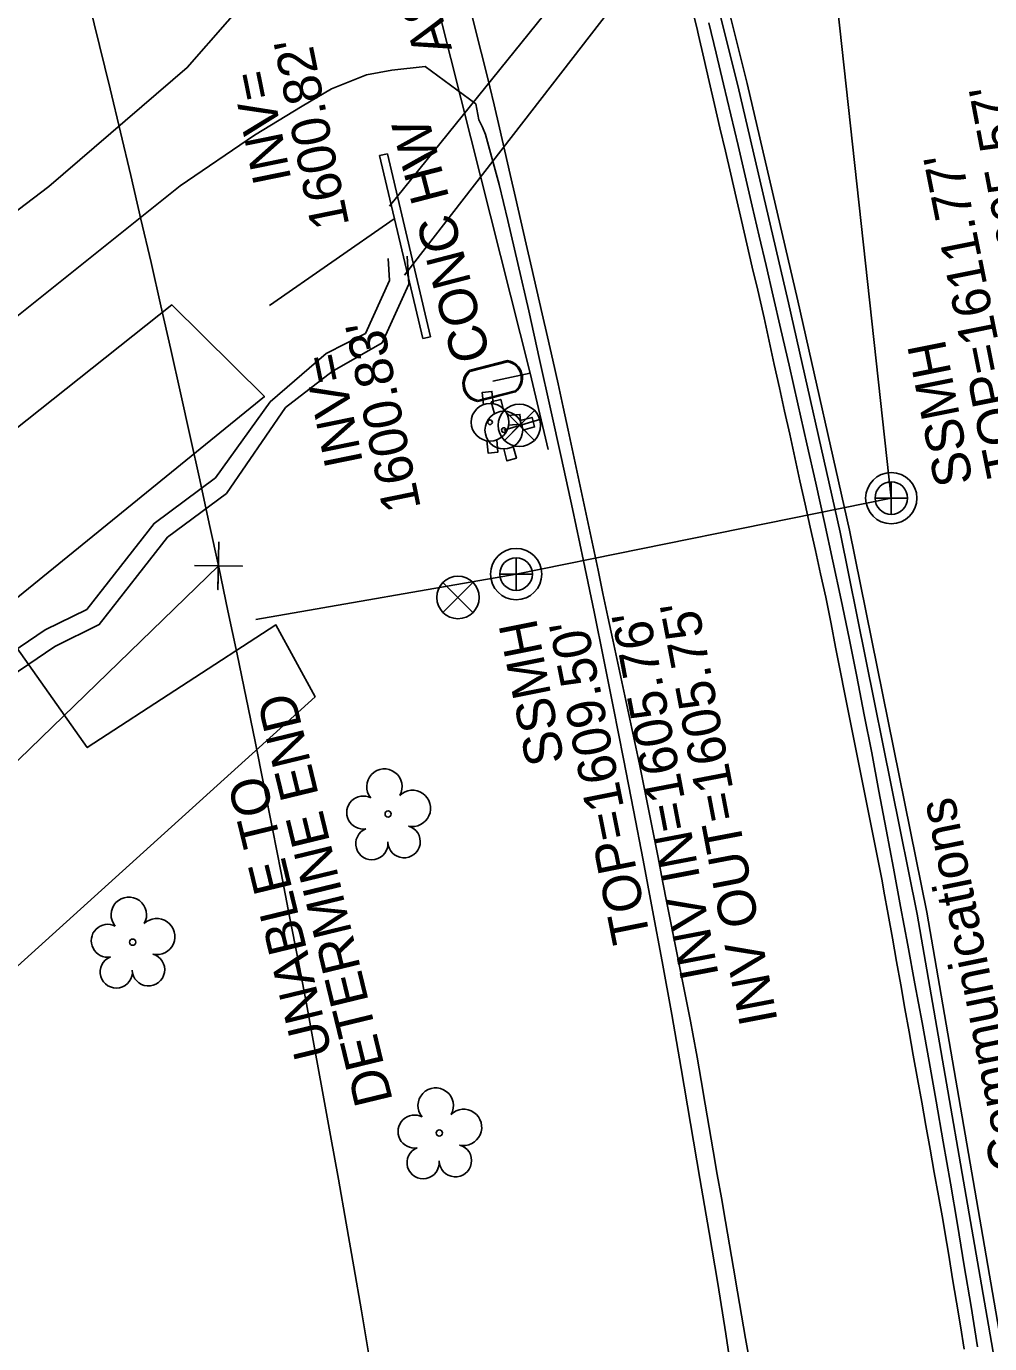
# Model space of a CAD drawing. Extents: x 472260 to 482161, y 489063 to 507124.
# Drawn here: x 474411.2 to 474512.2, y 504785.9 to 504924.1 of the extents above; entities that cross this region are included whole.
import ezdxf

# ---------------------------------------------------------------- set-up
doc = ezdxf.new("R2010")
doc.units = 0
for name, color, linetype in [('CTL Primary Horizontal and Vertical CELL', 7, 'Continuous'), ('Exist Drainage Structure Drop Inlet CELL', 7, 'Continuous'), ('Exist Drainage Structure Manhole CELL', 7, 'Continuous'), ('Exist Other Culture Gas Pump or Vent Leader', 7, 'Continuous'), ('Exist Other Culture Gas Pump or Vent Text', 7, 'Continuous'), ('Exist Roads Change in Surface', 7, 'Continuous'), ('Exist Roads EOP Other Cogo Point CELL', 7, 'Continuous'), ('Exist Structure Minor Drop Inlet Cogo Elevation', 7, 'Continuous'), ('Exist Structure Minor Drop Inlet Cogo Number', 7, 'Continuous'), ('Exist Structure Minor Pipes CMP 30 Inch', 7, 'Continuous'), ('Exist Structure Minor Pipes CMP 36 Inch Cogo Point CELL', 7, 'Continuous'), ('Exist Structure Minor Pipes CMP 66 Inch Cogo Point CELL', 7, 'Continuous'), ('Exist Utilities Water Meter CELL', 7, 'Continuous'), ('Prop Drainage Structure Catch Basin Convert From Junction Box Label', 7, 'Continuous'), ('Prop Drainage Structure Drop Inlet Grate 2 Narrow Slots and Sag Grates 840 24 CELL', 7, 'Continuous'), ('Prop Drainage Structure Drop Inlet Grate 2 Wide Slots and Flat Grates 840 20 Label', 7, 'Continuous'), ('Prop Drainage Structure Pipe End Section Label', 7, 'Continuous'), ('Prop Drainage Structure Pipe RCP 24in Class III', 7, 'Continuous'), ('Prop Drainage Structure Pipe Side Drain 24in Label', 7, 'Continuous'), ('Prop Drainage Structure Pipe Stub Out CELL', 7, 'Continuous'), ('Prop Drainage Structure Pipe Welded Steel 42in', 7, 'Continuous'), ('Prop Drainage Structure Plot Symbol 50 Scale', 7, 'Continuous'), ('Prop Earthen Structure Ditch Flow Line', 7, 'Continuous'), ('Prop Erosion Rip Rap Pad at Outlet Label', 7, 'Continuous'), ('Prop Horizontal Alignment Station Label', 7, 'Continuous'), ('Prop Roadway Culvert', 7, 'Continuous'), ('Prop SS Cut Line', 7, 'Continuous')]:
    doc.layers.add(name, color=color, linetype=linetype)

msp = doc.modelspace()

# ---------------------------------------------------------------- linework, layer by layer
at = {"layer": 'CTL Primary Horizontal and Vertical CELL'}
msp.add_line((474449.77, 504903.92), (474436.69, 504894.84), dxfattribs=at)
at = {"layer": 'Exist Drainage Structure Drop Inlet CELL'}
for points in [[(474464.47, 504883.84), (474461.32, 504880.69), (474462.89, 504882.27), (474464.47, 504880.69), (474461.32, 504883.84)], [(474458.02, 504865.79), (474454.87, 504862.64), (474456.45, 504864.21), (474458.02, 504862.64), (474454.87, 504865.79)]]:
    msp.add_lwpolyline(points, dxfattribs=at)
for centre in [(474462.89, 504882.27), (474456.45, 504864.21)]:
    msp.add_circle(centre, 2.23, dxfattribs=at)
at = {"layer": 'Exist Drainage Structure Manhole CELL'}
for points in [[(474501.91, 504876.34), (474501.91, 504872.92), (474501.91, 504874.63), (474503.63, 504874.63), (474500.2, 504874.63)], [(474462.55, 504868.37), (474462.55, 504864.95), (474462.55, 504866.66), (474464.26, 504866.66), (474460.83, 504866.66)]]:
    msp.add_lwpolyline(points, dxfattribs=at)
for centre, radius in [((474501.91, 504874.63), 2.69), ((474501.91, 504874.63), 1.71), ((474462.55, 504866.66), 2.69), ((474462.55, 504866.66), 1.71)]:
    msp.add_circle(centre, radius, dxfattribs=at)
at = {"layer": 'Exist Roads EOP Other Cogo Point CELL'}
msp.add_line((474431.31, 504867.54), (474431.31, 504867.54), dxfattribs=at)
msp.add_lwpolyline([(474431.35, 504870.04), (474431.27, 504865.04), (474431.31, 504867.54), (474433.81, 504867.5), (474428.81, 504867.57)], dxfattribs=at)
at = {"layer": 'Exist Structure Minor Drop Inlet Cogo Elevation'}
for radius in [2037.17, 1937.17]:
    msp.add_arc((472536.78, 504463.34), radius, 356.69911, 14.39186, dxfattribs=at)
at = {"layer": 'Exist Structure Minor Drop Inlet Cogo Number'}
msp.add_line((474300.63, 504740.75), (474431.31, 504867.54), dxfattribs=at)
at = {"layer": 'Exist Structure Minor Pipes CMP 66 Inch Cogo Point CELL'}
for p, q in [((474460.1, 504886.91), (474464.02, 504887.75)), ((474464.02, 504887.75), (474465.9, 504879.72)), ((474465.15, 504882.92), (474461.26, 504881.77))]:
    msp.add_line(p, q, dxfattribs=at)
msp.add_lwpolyline([(474435.24, 504998.77), (474449.47, 504945.47), (474464.02, 504887.75)], dxfattribs=at)
at = {"layer": 'Exist Utilities Water Meter CELL'}
for p, q in [((474501.91, 504874.63), (474462.55, 504866.66)), ((474462.55, 504866.66), (474435.23, 504861.9))]:
    msp.add_line(p, q, dxfattribs=at)
msp.add_lwpolyline([(474501.91, 504874.63), (474486.82, 505012.65), (474381.37, 505310.5), (474319.34, 505287.05), (474214.67, 505460.4), (474099.38, 505611.49), (473990.81, 505760.98)], dxfattribs=at)
at = {"layer": 'Prop Drainage Structure Catch Basin Convert From Junction Box Label'}
for points in [[(474491.12, 504895.12), (474485.82, 504917.92), (474476.9, 504953.59), (474473.08, 504968.66), (474467.2, 504989.54), (474459.83, 505016.6), (474452.57, 505040.72), (474450.67, 505046.49), (474441.17, 505076.04), (474429.03, 505112.52), (474419.04, 505143.06), (474381.79, 505236.24)], [(474492.1, 504895.34), (474486.79, 504918.15), (474477.87, 504953.83), (474474.05, 504968.92), (474469.51, 504985.23)], [(474522.17, 504727.99), (474518.85, 504749.03), (474513.55, 504785.4), (474505.62, 504831.18), (474497.52, 504871.26), (474492.1, 504895.34)], [(474525.07, 504698.33), (474521.22, 504726.71), (474517.86, 504748.89), (474512.56, 504785.24), (474504.63, 504830.99), (474496.54, 504871.05), (474491.12, 504895.12)]]:
    msp.add_lwpolyline(points, dxfattribs=at)
at = {"layer": 'Prop Drainage Structure Drop Inlet Grate 2 Narrow Slots and Sag Grates 840 24 CELL'}
for points in [[(474509.57, 504785.34), (474509.16, 504787.8), (474508.75, 504790.27), (474508.34, 504792.73), (474507.93, 504795.19), (474507.51, 504797.66), (474507.3, 504798.96), (474506.86, 504801.42), (474506.42, 504803.88), (474505.98, 504806.33), (474505.54, 504808.79), (474505.1, 504811.25), (474504.66, 504813.71), (474504.22, 504816.17), (474503.78, 504818.63), (474503.34, 504821.09), (474502.9, 504823.55), (474502.46, 504826.01), (474502.02, 504828.47), (474501.57, 504830.93), (474501.13, 504833.38), (474500.94, 504834.47), (474500.45, 504836.92), (474499.97, 504839.37), (474499.48, 504841.82), (474498.99, 504844.27), (474498.51, 504846.72), (474498.02, 504849.17), (474497.53, 504851.62), (474497.05, 504854.07), (474496.56, 504856.53), (474496.07, 504858.98), (474495.59, 504861.43), (474495.1, 504863.88), (474495.03, 504864.25), (474494.49, 504866.69), (474493.95, 504869.13), (474493.41, 504871.57), (474492.87, 504874.01), (474492.33, 504876.45), (474491.79, 504878.89), (474491.25, 504881.33), (474490.71, 504883.77), (474490.17, 504886.21), (474489.63, 504888.65), (474489.09, 504891.09), (474488.56, 504893.53), (474488.45, 504894.01), (474487.89, 504896.44), (474487.32, 504898.88), (474486.76, 504901.31), (474486.19, 504903.75), (474485.63, 504906.18), (474485.06, 504908.62), (474484.5, 504911.05), (474483.93, 504913.49), (474483.37, 504915.92), (474482.8, 504918.35), (474482.24, 504920.79), (474481.67, 504923.22), (474481.49, 504924.02), (474480.88, 504926.45)], [(474457.98, 504925.07), (474458.58, 504922.64), (474459.18, 504920.21), (474459.79, 504917.79), (474460.25, 504915.91), (474460.81, 504913.47), (474461.37, 504911.04), (474461.93, 504908.6), (474462.49, 504906.16), (474463.05, 504903.73), (474463.6, 504901.29), (474464.16, 504898.85), (474464.72, 504896.42), (474465.28, 504893.98), (474465.84, 504891.55), (474466.4, 504889.11), (474466.96, 504886.63), (474467.49, 504884.19), (474468.01, 504881.75), (474468.53, 504879.3), (474469.05, 504876.86), (474469.57, 504874.41), (474470.1, 504871.97), (474470.62, 504869.53), (474471.14, 504867.08), (474471.66, 504864.64), (474472.18, 504862.19), (474472.7, 504859.75), (474473.23, 504857.31), (474473.75, 504854.86), (474474.27, 504852.42), (474474.79, 504849.97), (474475.31, 504847.53), (474475.49, 504846.71), (474475.98, 504844.26), (474476.46, 504841.81), (474476.95, 504839.36), (474477.44, 504836.91), (474477.92, 504834.46), (474478.41, 504832.01), (474478.9, 504829.56), (474479.38, 504827.11), (474479.87, 504824.66), (474480.36, 504822.21), (474480.84, 504819.76), (474481.1, 504818.44), (474481.53, 504815.98), (474481.95, 504813.52), (474482.38, 504811.06), (474482.8, 504808.6), (474483.23, 504806.14), (474483.65, 504803.68), (474484.08, 504801.21), (474484.5, 504798.75), (474484.93, 504796.29), (474485.35, 504793.83), (474485.78, 504791.37), (474486.21, 504788.91), (474486.63, 504786.45), (474487.06, 504783.99)]]:
    msp.add_lwpolyline(points, dxfattribs=at)
at = {"layer": 'Prop Drainage Structure Drop Inlet Grate 2 Wide Slots and Flat Grates 840 20 Label'}
for p, q in [((474449.12, 504841.49), (474449.12, 504841.49)), ((474422.31, 504828.04), (474422.31, 504828.04)), ((474454.49, 504808.02), (474454.49, 504808.02))]:
    msp.add_line(p, q, dxfattribs=at)
for centre in [(474449.12, 504841.49), (474422.31, 504828.04), (474454.49, 504808.02)]:
    msp.add_circle(centre, 0.326, dxfattribs=at)
for centre, radius, start, end in [((474448.73, 504844.36), 1.86, 330.1651, 219.7134), ((474446.51, 504841.64), 1.73, 62.6636, 279.3457), ((474451.67, 504842.08), 1.9, 257.1011, 134.1999), ((474447.41, 504838.37), 1.69, 111.5671, 6.231), ((474450.79, 504838.59), 1.7, 181.2822, 74.56), ((474421.92, 504830.91), 1.86, 330.1651, 219.7134), ((474424.85, 504828.63), 1.9, 257.1011, 134.1999), ((474419.7, 504828.19), 1.73, 62.6636, 279.3457), ((474420.6, 504824.92), 1.69, 111.5671, 6.231), ((474423.98, 504825.14), 1.7, 181.2822, 74.56), ((474454.11, 504810.89), 1.86, 330.1651, 219.7134), ((474451.89, 504808.17), 1.73, 62.6636, 279.3457), ((474457.04, 504808.61), 1.9, 257.1011, 134.1999), ((474456.17, 504805.12), 1.7, 181.2822, 74.56), ((474452.79, 504804.9), 1.69, 111.5671, 6.231)]:
    msp.add_arc(centre, radius, start, end, dxfattribs=at)
at = {"layer": 'Prop Drainage Structure Pipe RCP 24in Class III'}
for points in [[(474355.61, 504815.59), (474368.45, 504824.24), (474381.61, 504838.04), (474388.07, 504843.36), (474401.65, 504853.02), (474413.14, 504860.8), (474417.51, 504862.95), (474424.57, 504871.98), (474431, 504876.77), (474436.75, 504884.72), (474442.62, 504889.81), (474446.74, 504891.92), (474449.28, 504897.46), (474449.13, 504899.76)], [(474356.73, 504813.94), (474369.74, 504822.7), (474382.97, 504836.57), (474389.29, 504841.77), (474402.79, 504851.38), (474414.15, 504859.06), (474418.81, 504861.36), (474425.98, 504870.53), (474432.15, 504875.13), (474438.37, 504884.15), (474443.26, 504887.92), (474448.49, 504890.93), (474451.31, 504897.08), (474451.11, 504900.02)]]:
    msp.add_lwpolyline(points, dxfattribs=at)
at = {"layer": 'Prop Drainage Structure Pipe Side Drain 24in Label'}
for p, q in [((474449.26, 504905.28), (474496.7, 504964.07)), ((474450.83, 504898.01), (474500, 504961.48))]:
    msp.add_line(p, q, dxfattribs=at)
at = {"layer": 'Prop Drainage Structure Pipe Stub Out CELL'}
for points in [[(474482.78, 504924.51), (474483.55, 504921.3), (474484.32, 504918.08), (474485.08, 504914.86), (474485.84, 504911.63), (474486.59, 504908.43), (474487.32, 504905.26), (474488.05, 504902.13), (474488.77, 504899.04), (474489.52, 504895.83), (474490.32, 504892.34), (474491.19, 504888.57), (474492.11, 504884.51), (474493.06, 504880.34), (474493.99, 504876.19), (474494.9, 504872.09), (474495.79, 504868.02), (474496.65, 504863.97), (474497.49, 504859.94), (474498.3, 504855.92), (474499.08, 504851.91), (474499.85, 504847.9), (474500.61, 504843.88), (474501.37, 504839.85), (474502.13, 504835.81), (474502.89, 504831.77), (474503.65, 504827.72), (474504.39, 504823.67), (474505.14, 504819.62), (474505.88, 504815.52), (474506.62, 504811.35), (474507.36, 504807.1), (474508.11, 504802.77), (474508.85, 504798.41), (474509.57, 504794.1), (474510.28, 504789.83), (474510.97, 504785.59)], [(474485.37, 504781.56), (474484.54, 504786.96), (474483.7, 504792.22), (474482.81, 504797.57), (474481.83, 504803.23), (474480.83, 504809.03), (474479.85, 504814.79), (474478.87, 504820.46), (474477.87, 504826), (474476.86, 504831.39), (474475.86, 504836.64), (474474.85, 504841.89), (474473.81, 504847.29), (474472.77, 504852.61), (474471.76, 504857.65), (474470.72, 504862.7), (474469.6, 504868.06), (474468.45, 504873.5), (474467.3, 504878.79), (474466.16, 504883.99), (474465.01, 504889.18), (474463.87, 504894.29), (474462.73, 504899.24), (474461.68, 504903.75), (474460.76, 504907.52), (474459.34, 504912.77), (474459.02, 504913.56), (474458.62, 504914.33), (474458.33, 504916)]]:
    msp.add_lwpolyline(points, dxfattribs=at)
at = {"layer": 'Prop Drainage Structure Plot Symbol 50 Scale'}
for p, q in [((474448.23, 504910.57), (474449.04, 504910.76)), ((474452.77, 504891.37), (474448.23, 504910.57)), ((474453.58, 504891.56), (474449.04, 504910.76)), ((474452.77, 504891.37), (474453.58, 504891.56))]:
    msp.add_line(p, q, dxfattribs=at)
at = {"layer": 'Prop Earthen Structure Ditch Flow Line'}
for points in [[(474345.92, 504867.53), (474348.98, 504867.32), (474351.93, 504868.46), (474369.71, 504876.99), (474388.35, 504888.21), (474413.53, 504907.31), (474428.05, 504919.81), (474436.49, 504929.49), (474441.42, 504937.69), (474444.56, 504945.08), (474446.91, 504953.55)], [(474315.2, 504812.65), (474317.34, 504819.3), (474319.78, 504826.45), (474322.37, 504832.77), (474324.1, 504835.56), (474326.08, 504838.49), (474328.8, 504840.43), (474333.61, 504844.69), (474338.85, 504847.94), (474347.15, 504852.57), (474355.17, 504855.94), (474365.42, 504862.56), (474377.22, 504869.67), (474388.89, 504877.71), (474400.51, 504885.98), (474417, 504899.13), (474427.29, 504907.38), (474435.09, 504912.72), (474440.11, 504915.76), (474443.17, 504917.56), (474446.84, 504919.04), (474449.51, 504919.52), (474452.99, 504919.92)], [(474458.33, 504916), (474452.99, 504919.92)]]:
    msp.add_lwpolyline(points, dxfattribs=at)
at = {"layer": 'Prop Erosion Rip Rap Pad at Outlet Label'}
for points in [[(474328.42, 504807.14), (474327.53, 504820.22), (474356.3, 504839.46), (474389.04, 504865.23), (474426.44, 504894.91), (474436.15, 504885.28), (474407.79, 504862.26)], [(474407.79, 504862.26), (474417.55, 504848.46), (474437.34, 504861.33), (474441.46, 504853.79), (474373.46, 504792.27), (474335.76, 504792.4), (474328.42, 504807.14)]]:
    msp.add_lwpolyline(points, dxfattribs=at)
at = {"layer": 'Prop Horizontal Alignment Station Label'}
for p, q in [((474459.81, 504882.59), (474459.81, 504882.59)), ((474461.26, 504881.77), (474461.26, 504881.77))]:
    msp.add_line(p, q, dxfattribs=at)
for points in [[(474460.13, 504884.55), (474460.01, 504885.83), (474458.99, 504885.73), (474459.11, 504884.42)], [(474461.26, 504883.75), (474460.93, 504884.99), (474459.94, 504884.73), (474460.28, 504883.46)], [(474461.76, 504882.27), (474463.04, 504882.4), (474462.94, 504883.42), (474461.66, 504883.29)], [(474463.24, 504881.77), (474464.48, 504882.1), (474464.22, 504883.09), (474462.97, 504882.76)], [(474460.51, 504880.74), (474460.63, 504879.46), (474459.61, 504879.36), (474459.48, 504880.67)], [(474462.25, 504880.05), (474462.58, 504878.81), (474461.59, 504878.54), (474461.25, 504879.81)]]:
    msp.add_lwpolyline(points, dxfattribs=at)
for centre, radius in [((474459.81, 504882.59), 1.98), ((474461.26, 504881.77), 1.98), ((474459.81, 504882.59), 0.243), ((474461.26, 504881.77), 0.243)]:
    msp.add_circle(centre, radius, dxfattribs=at)
at = {"layer": 'Prop Roadway Culvert'}
msp.add_line((474460.1, 504886.91), (474460.1, 504886.91), dxfattribs=at)
for points in [[(474457.71, 504888.06), (474461.66, 504889.06)], [(474457.74, 504887.93), (474461.69, 504888.93)], [(474462.46, 504885.9), (474458.48, 504884.89)], [(474462.49, 504885.77), (474458.52, 504884.76)]]:
    msp.add_lwpolyline(points, dxfattribs=at)
for centre, radius, start, end in [((474461.35, 504887.23), 1.86, 307.8277, 80.4878), ((474461.36, 504887.23), 1.73, 309.3066, 79.0522), ((474458.83, 504886.59), 1.86, 127.3574, 260.1588), ((474458.84, 504886.59), 1.73, 129.4803, 257.9618)]:
    msp.add_arc(centre, radius, start, end, dxfattribs=at)

# ---------------------------------------------------------------- texts
at = {"layer": 'Exist Other Culture Gas Pump or Vent Leader'}
for s, p in [("TOP=1611.77'", (474515.93, 504877.31)), ("TOP=1609.50'", (474476.66, 504828.34))]:
    msp.add_text(s, height=4, rotation=101.3235, dxfattribs=at).set_placement(p)
at = {"layer": 'Exist Other Culture Gas Pump or Vent Text'}
for s, rotation, p in [("INV IN=1605.57'", 100.8197, (474521.3, 504879.73)), ('SSMH', 101.3235, (474510.51, 504876.3)), ("INV IN=1605.76'", 100.8197, (474483.82, 504824.54)), ("INV OUT=1605.75'", 100.8197, (474490, 504819.75)), ('SSMH', 101.3235, (474467.64, 504847.01))]:
    msp.add_text(s, height=4, rotation=rotation, dxfattribs=at).set_placement(p)
at = {"layer": 'Exist Roads Change in Surface'}
msp.add_text('ASPHALT', height=4, rotation=106.6395, dxfattribs=at).set_placement((474455.85, 504921.76))
at = {"layer": 'Exist Structure Minor Pipes CMP 30 Inch'}
msp.add_text('CONC HW', height=4, rotation=104.5664, dxfattribs=at).set_placement((474459.89, 504889.45))
at = {"layer": 'Exist Structure Minor Pipes CMP 36 Inch Cogo Point CELL'}
for s, p in [("1600.82'", (474445.06, 504903.29)), ('INV=', (474438.99, 504908.03))]:
    msp.add_text(s, height=4, rotation=101.5078, dxfattribs=at).set_placement(p)
at = {"layer": 'Prop Drainage Structure Pipe End Section Label'}
for s, p in [("1600.83'", (474452.57, 504873.6)), ('INV=', (474446.5, 504878.35))]:
    msp.add_text(s, height=4, rotation=101.5078, dxfattribs=at).set_placement(p)
at = {"layer": 'Prop Drainage Structure Pipe Welded Steel 42in'}
msp.add_text('Frontier Communications', height=4, rotation=101.4876, dxfattribs=at).set_placement((474520.38, 504784.89))
at = {"layer": 'Prop SS Cut Line'}
for s, p in [('DETERMINE END', (474449.63, 504811.42)), ('UNABLE TO', (474443.29, 504816.3))]:
    msp.add_text(s, height=4, rotation=103.6301, dxfattribs=at).set_placement(p)

doc.saveas('drawing.dxf')
